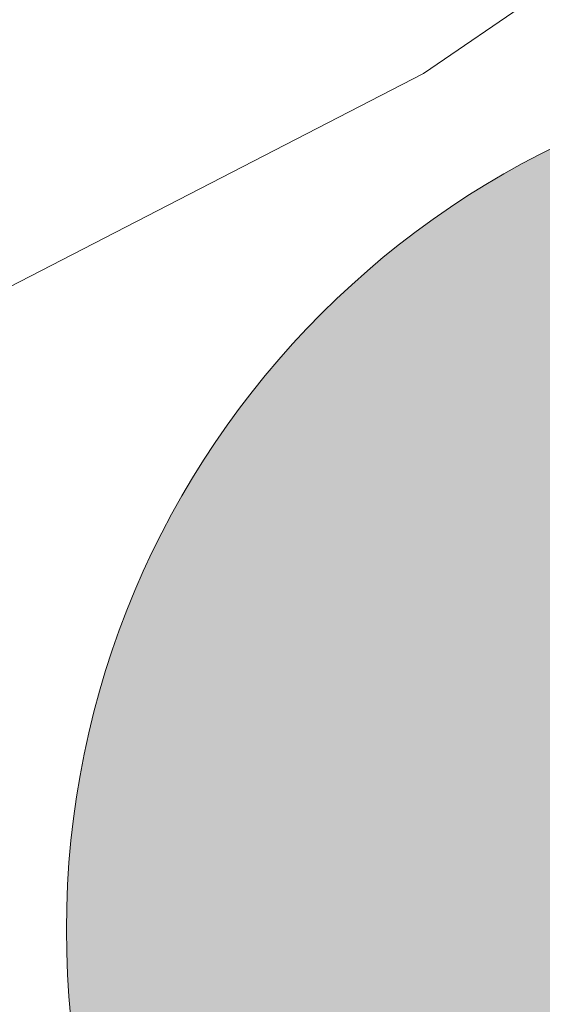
# Model space of a CAD drawing. Header units: metres. Extents: x 163543 to 168130, y 402678 to 405437.
# Tile 642 of 1056: x 165492.54 to 165493.74, y 403923.27 to 403925.53. Entities that reach past the tile are written whole.
import ezdxf

# ---------------------------------------------------------------- set-up
doc = ezdxf.new("R2010")
doc.units = ezdxf.units.M
doc.layers.get('0').update_dxf_attribs({"lineweight": 25})
for name, color, linetype, lineweight in [('X-CA190022.004-UO-BGT_Ondergrond$0$GE_367_OWGBerm_groenvoorziening_grasenk_GEM', 253, 'Continuous', 9), ('X-CA190022.004-UO-BGT_Ondergrond$0$GE_541_OWTOever_slootkant_Vlak_GEM', 253, 'Continuous', 9), ('X-CA190022.004-UO-DWM_Beplanting$0$B-WE-GR-BOOM-S AFKOMSTIG UIT BGT', 252, 'Continuous', 0)]:
    doc.layers.add(name, color=color, linetype=linetype, lineweight=lineweight)
doc.layers.add('X-CA190022.004-UO-DWM_Beplanting$0$B-WE-GR-BOOM-S AFKOMSTIG UIT BOMENBESTAND GEMEENTE', color=252, linetype='Continuous')

# ---------------------------------------------------------------- blocks, each defined once
blk = doc.blocks.new('X-CA190022.004-UO-DWM_Beplanting$0$SGR-BOOM_01-SO')
at = {"color": 0, "linetype": 'ByBlock', "lineweight": 18}
blk.add_circle((0, 0), 2, dxfattribs=at)
blk = doc.blocks.new('X-CA190022.004-UO-DWM_Beplanting$0$IMGEOBoom')
at = {"transparency": 33554457}
h = blk.add_hatch(color=256, dxfattribs=at)
h.dxf.hatch_style = 1
edge = h.paths.add_edge_path()
edge.add_arc((0, 0), 100, 0, 360)
edge = h.paths.add_edge_path(flags=17)
edge.add_arc((0, 0), 12.5, 0, 360)
at = {"xscale": 50, "yscale": 50, "zscale": 50}
blk.add_blockref('X-CA190022.004-UO-DWM_Beplanting$0$SGR-BOOM_01-SO', (0, 0), dxfattribs=at)

msp = doc.modelspace()

# ---------------------------------------------------------------- linework, layer by layer
at = {"layer": 'X-CA190022.004-UO-BGT_Ondergrond$0$GE_367_OWGBerm_groenvoorziening_grasenk_GEM', "flags": 128}
msp.add_lwpolyline([(165405.934, 403882.882), (165418.322, 403889.087), (165427.369, 403892.934), (165431.711, 403895.092), (165440.947, 403899.683), (165442.706, 403900.557), (165455.967, 403906.999), (165466.917, 403912.152), (165480.008, 403918.483), (165493.464, 403925.411), (165499.33, 403929.427), (165501.371, 403932.143), (165502.06, 403935.175), (165499.74, 403937.17), (165499.089, 403936.746), (165501.693, 403939.269), (165501.649, 403938.443), (165503.293, 403936.224)], dxfattribs=at)
at = {"layer": 'X-CA190022.004-UO-BGT_Ondergrond$0$GE_541_OWTOever_slootkant_Vlak_GEM', "flags": 128}
msp.add_lwpolyline([(165435.027, 403903.751), (165453.858, 403912.723), (165455.108, 403913.319), (165457.401, 403914.602), (165457.866, 403914.841), (165460.346, 403916.117), (165465.332, 403918.371), (165471.772, 403921.701), (165482.421, 403926.8), (165490.86, 403931.38), (165498.332, 403936.252), (165498.453, 403936.129), (165499.089, 403936.746), (165499.74, 403937.17), (165502.06, 403935.175), (165501.371, 403932.143), (165499.33, 403929.427), (165493.464, 403925.411), (165480.008, 403918.483), (165466.917, 403912.152)], dxfattribs=at)

# ---------------------------------------------------------------- block references
at = {"layer": 'X-CA190022.004-UO-DWM_Beplanting$0$B-WE-GR-BOOM-S AFKOMSTIG UIT BGT', "xscale": 0.02, "yscale": 0.02, "zscale": 0.02}
msp.add_blockref('X-CA190022.004-UO-DWM_Beplanting$0$IMGEOBoom', (165494.644, 403923.446), dxfattribs=at)
at = {"layer": 'X-CA190022.004-UO-DWM_Beplanting$0$B-WE-GR-BOOM-S AFKOMSTIG UIT BOMENBESTAND GEMEENTE', "xscale": 0.02, "yscale": 0.02, "zscale": 0.02}
msp.add_blockref('X-CA190022.004-UO-DWM_Beplanting$0$IMGEOBoom', (165494.644, 403923.446), dxfattribs=at)

doc.saveas('drawing.dxf')
